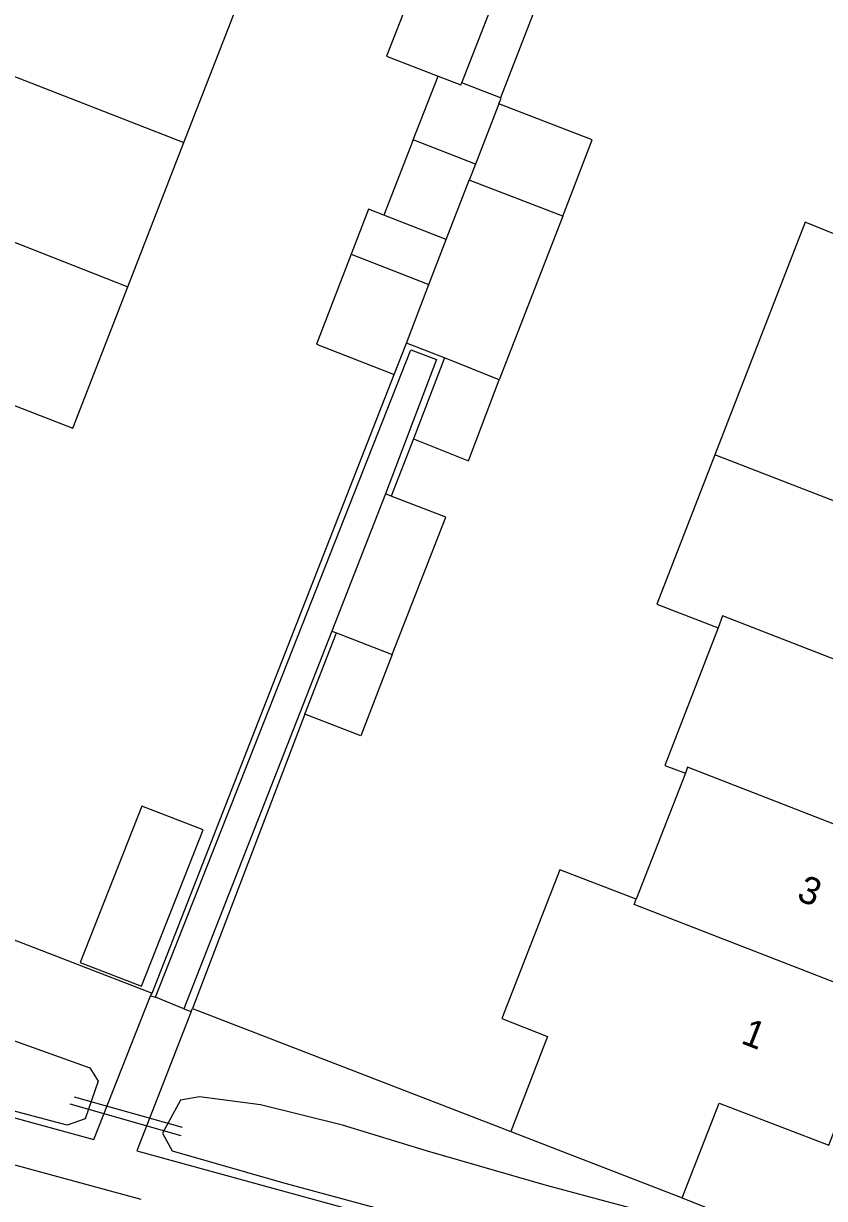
# Model space of a CAD drawing. Extents: x 136000 to 141014, y 402000 to 403500.
# Drawn here: x 139028.62 to 139057.94, y 402670.55 to 402713.56 of the extents above; entities that cross this region are included whole.
import ezdxf

# ---------------------------------------------------------------- set-up
doc = ezdxf.new("R2010")
doc.units = 0
for name, color, linetype in [('gg-afsc-erfafscheiding', 7, 'Continuous'), ('gg-afsc-hekwerk', 7, 'Continuous'), ('gg-anno-huisnummerreeks BGT', 7, 'Continuous'), ('gg-bbg-bijgebouw', 7, 'Continuous'), ('gg-bbg-gedigitaliseerde bijgebouw', 7, 'Continuous'), ('gg-bbg-hoofdgebouw', 7, 'Continuous'), ('gg-bbg-luifel en loopbrug', 7, 'Continuous'), ('gg-bbg-tussenscheiding', 7, 'Continuous'), ('gg-knt-verharding', 7, 'Continuous'), ('gg-kntw-bovenkant insteek waterloop', 7, 'Continuous'), ('gg-kwrk-duiker nz buis', 7, 'Continuous'), ('gt-grn-weggrens', 7, 'Continuous')]:
    doc.layers.add(name, color=color, linetype=linetype)

msp = doc.modelspace()

# ---------------------------------------------------------------- linework, layer by layer
at = {"layer": 'gg-afsc-erfafscheiding'}
for p, q in [((139033.332, 402678.059), (139042.188, 402700.71)), ((139042.894, 402698.361), (139042.077, 402696.26)), ((139038.918, 402688.28), (139034.802, 402677.504)), ((139015.371, 402684.968), (139033.332, 402678.059))]:
    msp.add_line(p, q, dxfattribs=at)
msp.add_lwpolyline([(139055.641, 402738.847), (139050.243, 402724.77), (139049.998, 402720.953), (139046.078, 402710.839)], dxfattribs=at)
at = {"layer": 'gg-afsc-hekwerk'}
msp.add_line((139034.802, 402677.504), (139046.459, 402672.992), dxfattribs=at)
at = {"layer": 'gg-bbg-bijgebouw'}
for p, q in [((139043.864, 402717.378), (139041.899, 402712.363)), ((139044.657, 402711.396), (139046.593, 402716.337)), ((139041.899, 402712.363), (139043.791, 402711.641)), ((139041.807, 402706.552), (139041.25, 402706.769)), ((139044.023, 402701.327), (139042.894, 402698.361)), ((139046.032, 402700.52), (139044.023, 402701.327)), ((139041.862, 402696.344), (139039.906, 402691.316)), ((139042.077, 402696.26), (139041.862, 402696.344)), ((139039.906, 402691.316), (139040.074, 402691.251)), ((139038.918, 402688.28), (139040.074, 402691.251))]:
    msp.add_line(p, q, dxfattribs=at)
for points in [[(139043.791, 402711.641), (139044.628, 402711.322), (139044.657, 402711.396)], [(139042.894, 402698.361), (139044.902, 402697.554), (139046.032, 402700.52)], [(139042.115, 402690.458), (139044.07, 402695.485), (139042.077, 402696.26)], [(139042.115, 402690.458), (139040.959, 402687.486), (139038.918, 402688.28)], [(139030.694, 402679.182), (139032.941, 402678.316), (139035.196, 402684.047), (139032.949, 402684.913), (139030.694, 402679.182)]]:
    msp.add_lwpolyline(points, dxfattribs=at)
at = {"layer": 'gg-bbg-gedigitaliseerde bijgebouw'}
for p, q in [((139046.02, 402710.628), (139045.161, 402708.41)), ((139042.878, 402709.3), (139041.807, 402706.552)), ((139045.161, 402708.41), (139042.878, 402709.3)), ((139044.094, 402705.66), (139044.936, 402707.831)), ((139048.353, 402706.506), (139044.936, 402707.831)), ((139041.25, 402706.769), (139040.615, 402705.119)), ((139043.459, 402704.01), (139044.094, 402705.66)), ((139040.615, 402705.119), (139043.459, 402704.01))]:
    msp.add_line(p, q, dxfattribs=at)
msp.add_lwpolyline([(139048.353, 402706.506), (139049.437, 402709.304), (139046.02, 402710.628)], dxfattribs=at)
at = {"layer": 'gg-bbg-hoofdgebouw'}
for p, q in [((139032.435, 402703.924), (139034.489, 402709.213)), ((139052.843, 402686.123), (139051.049, 402681.507)), ((139046.459, 402672.992), (139052.731, 402670.569))]:
    msp.add_line(p, q, dxfattribs=at)
for points in [[(139034.489, 402709.213), (139036.582, 402714.602), (139035.659, 402714.961)], [(139022.122, 402707.988), (139020.066, 402702.769), (139030.423, 402698.745), (139032.435, 402703.924)], [(139058.341, 402705.839), (139057.224, 402706.285), (139053.924, 402697.772)], [(139053.924, 402697.772), (139051.802, 402692.3), (139054.039, 402691.437)], [(139054.039, 402691.437), (139052.093, 402686.402), (139052.843, 402686.123)], [(139051.049, 402681.507), (139048.248, 402682.584), (139046.12, 402677.14), (139047.792, 402676.479), (139046.459, 402672.992)], [(139052.731, 402670.569), (139054.081, 402674.033), (139058.091, 402672.498), (139060.13, 402677.741)]]:
    msp.add_lwpolyline(points, dxfattribs=at)
at = {"layer": 'gg-bbg-luifel en loopbrug'}
for p, q in [((139042.878, 402709.3), (139043.791, 402711.641)), ((139046.078, 402710.839), (139044.657, 402711.396)), ((139048.353, 402706.506), (139046.032, 402700.52)), ((139042.632, 402701.863), (139043.459, 402704.01)), ((139042.188, 402700.71), (139042.632, 402701.863)), ((139044.023, 402701.327), (139042.632, 402701.863))]:
    msp.add_line(p, q, dxfattribs=at)
for points in [[(139046.02, 402710.628), (139046.099, 402710.831), (139046.078, 402710.839)], [(139040.615, 402705.119), (139039.344, 402701.818), (139042.188, 402700.71)]]:
    msp.add_lwpolyline(points, dxfattribs=at)
at = {"layer": 'gg-bbg-tussenscheiding'}
for p, q in [((139024.182, 402713.215), (139034.489, 402709.213)), ((139045.161, 402708.41), (139044.936, 402707.831)), ((139022.122, 402707.988), (139032.435, 402703.924)), ((139044.094, 402705.66), (139041.807, 402706.552)), ((139065.32, 402693.34), (139053.924, 402697.772)), ((139040.074, 402691.251), (139042.115, 402690.458))]:
    msp.add_line(p, q, dxfattribs=at)
for points in [[(139063.366, 402688.309), (139054.207, 402691.872), (139054.039, 402691.437)], [(139061.413, 402683.279), (139061.33, 402683.067), (139052.926, 402686.335), (139052.843, 402686.123)], [(139060.13, 402677.741), (139050.97, 402681.303), (139051.049, 402681.507)]]:
    msp.add_lwpolyline(points, dxfattribs=at)
at = {"layer": 'gg-knt-verharding'}
for p, q in [((139039.906, 402691.316), (139034.483, 402677.489)), ((139033.267, 402677.966), (139033.454, 402677.92)), ((139034.483, 402677.489), (139033.454, 402677.92)), ((139034.483, 402677.489), (139034.749, 402677.388)), ((139025.158, 402672.623), (139032.91, 402670.515)), ((139052.731, 402670.569), (139060.056, 402667.644))]:
    msp.add_line(p, q, dxfattribs=at)
for points in [[(139033.454, 402677.92), (139042.798, 402701.614), (139043.739, 402701.266), (139041.862, 402696.344)], [(139008.365, 402678.95), (139031.194, 402672.706), (139033.267, 402677.966)], [(139034.749, 402677.388), (139032.762, 402672.29), (139059.035, 402665.072)]]:
    msp.add_lwpolyline(points, dxfattribs=at)
at = {"layer": 'gg-kntw-bovenkant insteek waterloop'}
for points in [[(139026.546, 402676.943), (139031.043, 402675.335), (139031.355, 402674.838), (139030.873, 402673.459), (139030.215, 402673.229), (139025.51, 402674.478), (139017.412, 402676.821), (139011.474, 402678.476), (139009.554, 402679.408), (139009.462, 402679.593), (139009.754, 402680.61), (139010.463, 402681.04), (139011.696, 402680.996), (139016.276, 402679.612), (139016.696, 402679.846), (139018.24, 402679.503), (139026.546, 402676.943)], [(139056.951, 402665.835), (139057.904, 402665.783), (139058.443, 402666.123), (139058.851, 402667.252), (139058.532, 402667.859), (139057.068, 402668.502), (139055.681, 402668.503), (139052.863, 402669.656), (139047.765, 402671.016), (139043.405, 402672.276), (139040.288, 402673.233), (139037.294, 402673.978), (139035.059, 402674.268), (139034.368, 402674.151), (139033.705, 402672.94), (139034.06, 402672.29), (139038.094, 402671.127), (139043.685, 402669.616), (139056.951, 402665.835)]]:
    msp.add_lwpolyline(points, dxfattribs=at)
at = {"layer": 'gg-kwrk-duiker nz buis'}
for p, q in [((139034.436, 402673.15), (139030.482, 402674.26)), ((139030.316, 402674.011), (139034.38, 402672.85))]:
    msp.add_line(p, q, dxfattribs=at)
at = {"layer": 'gt-grn-weggrens'}
for p, q in [((139033.267, 402677.966), (139033.332, 402678.059)), ((139034.749, 402677.388), (139034.802, 402677.504))]:
    msp.add_line(p, q, dxfattribs=at)

# ---------------------------------------------------------------- texts
at = {"layer": 'gg-anno-huisnummerreeks BGT'}
for s, p in [('3', (139056.879, 402681.487)), ('1', (139054.84, 402676.244))]:
    msp.add_text(s, height=1, rotation=338.7, dxfattribs=at).set_placement(p)

doc.saveas('drawing.dxf')
